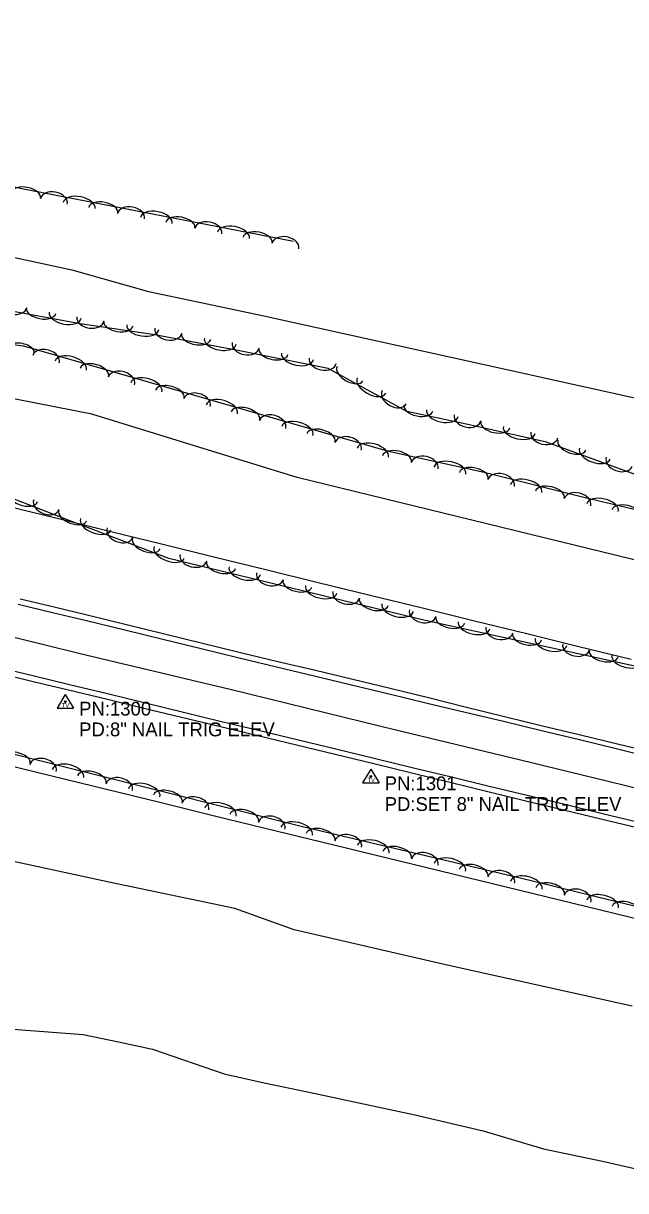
# Model space of a CAD drawing. Extents: x 1441650 to 1491889, y 345904 to 358319.
# Drawn here: x 1478297.4 to 1478515.2, y 346693.7 to 347115.7 of the extents above; entities that cross this region are included whole.
import ezdxf

# ---------------------------------------------------------------- set-up
doc = ezdxf.new("R2010")
doc.units = 0
for name, color, linetype in [('S_EDGE_PAVEMENT', 7, 'Continuous'), ('S_PAVEMENT_CROWN', 7, 'Continuous'), ('S_SECONDARY_CTL', 7, 'Continuous'), ('S_SECONDARY_CTL_ANNOT', 7, 'Continuous'), ('S_SHOULDER', 7, 'Continuous'), ('S_STREAM', 7, 'Continuous'), ('S_TREE', 7, 'Continuous')]:
    doc.layers.add(name, color=color, linetype=linetype)

msp = doc.modelspace()

# ---------------------------------------------------------------- linework, layer by layer
at = {"layer": 'S_EDGE_PAVEMENT'}
for points in [[(1478295.52, 346905.75), (1478307.88, 346902.76), (1478320.25, 346899.78), (1478334.05, 346896.42), (1478347.84, 346893.07), (1478361.63, 346889.71), (1478375.42, 346886.36), (1478388.97, 346883.08), (1478402.53, 346879.81), (1478416.08, 346876.54), (1478429.63, 346873.26), (1478443.42, 346869.97), (1478457.21, 346866.67), (1478471.01, 346863.37), (1478484.8, 346860.07), (1478498.51, 346856.75), (1478512.21, 346853.43), (1478525.91, 346850.11)], [(1478288.61, 346882.84), (1478301.36, 346879.79), (1478314.11, 346876.73), (1478327.84, 346873.39), (1478341.57, 346870.05), (1478355.29, 346866.7), (1478369.02, 346863.36), (1478382.95, 346860), (1478396.88, 346856.65), (1478410.81, 346853.29), (1478424.74, 346849.93), (1478438.45, 346846.61), (1478452.15, 346843.29), (1478465.86, 346839.97), (1478479.57, 346836.65), (1478493.18, 346833.37), (1478506.8, 346830.09), (1478520.41, 346826.81)]]:
    msp.add_lwpolyline(points, dxfattribs=at)
at = {"layer": 'S_PAVEMENT_CROWN'}
msp.add_lwpolyline([(1478292.08, 346894.27), (1478304.75, 346891.16), (1478317.42, 346888.04), (1478331.11, 346884.77), (1478344.8, 346881.5), (1478358.49, 346878.23), (1478372.19, 346874.96), (1478385.93, 346871.59), (1478399.68, 346868.22), (1478413.42, 346864.85), (1478427.17, 346861.48), (1478440.66, 346858.24), (1478454.16, 346855.01), (1478467.65, 346851.77), (1478481.15, 346848.54), (1478494.97, 346845.15), (1478508.8, 346841.76), (1478522.62, 346838.37)], dxfattribs=at)
at = {"layer": 'S_SECONDARY_CTL'}
for p, q in [((1478312.57, 346873.06), (1478309.56, 346868.11)), ((1478312.57, 346873.06), (1478315.52, 346868.11)), ((1478309.56, 346868.11), (1478315.52, 346868.11)), ((1478423.05, 346846.08), (1478420.04, 346841.13)), ((1478423.05, 346846.08), (1478426, 346841.13)), ((1478420.04, 346841.13), (1478426, 346841.13))]:
    msp.add_line(p, q, dxfattribs=at)
for centre, radius in [((1478312.57, 346870.45), 0.311), ((1478312.57, 346870.45), 0.183), ((1478312.57, 346870.45), 0.103), ((1478423.05, 346843.47), 0.311), ((1478423.05, 346843.47), 0.183), ((1478423.05, 346843.47), 0.103)]:
    msp.add_circle(centre, radius, dxfattribs=at)
at = {"layer": 'S_SHOULDER'}
for points in [[(1478296.26, 346907.71), (1478308.59, 346904.76), (1478320.92, 346901.81), (1478334.66, 346898.42), (1478348.39, 346895.04), (1478362.13, 346891.65), (1478375.86, 346888.26), (1478389.42, 346885.04), (1478402.98, 346881.82), (1478416.53, 346878.6), (1478430.09, 346875.38), (1478443.85, 346871.96), (1478457.6, 346868.54), (1478471.35, 346865.13), (1478485.11, 346861.71), (1478498.91, 346858.43), (1478512.71, 346855.14), (1478526.51, 346851.85)], [(1478288.13, 346880.89), (1478300.89, 346877.83), (1478313.66, 346874.77), (1478327.3, 346871.47), (1478340.94, 346868.17), (1478354.58, 346864.88), (1478368.23, 346861.58), (1478382.2, 346858.21), (1478396.17, 346854.84), (1478410.14, 346851.47), (1478424.11, 346848.1), (1478437.86, 346844.73), (1478451.61, 346841.36), (1478465.35, 346837.98), (1478479.1, 346834.61), (1478492.67, 346831.37), (1478506.23, 346828.13), (1478519.79, 346824.89)]]:
    msp.add_lwpolyline(points, dxfattribs=at)
at = {"layer": 'S_STREAM'}
for points in [[(1478287.42, 347032.45), (1478314.94, 347026.64), (1478342.67, 347018.8), (1478359.87, 347015.17), (1478384.34, 347010), (1478472.26, 346990.6), (1478606.53, 346960.76)], [(1478607.15, 346900.03), (1478396.42, 346951.54), (1478322.12, 346974.46), (1478274.83, 346983.7)], [(1478517.56, 346760.38), (1478450.6, 346775.25), (1478395.29, 346788.01), (1478373.88, 346795.65), (1478328.89, 346805.15), (1478270.27, 346817.71)], [(1478106.56, 346793.96), (1478178.59, 346778.78), (1478226.34, 346767.01), (1478279.28, 346753.14), (1478319, 346750.16), (1478331.77, 346747.45), (1478344.06, 346744.82), (1478369.98, 346735.9), (1478384.49, 346732.66), (1478402.39, 346728.88), (1478425.4, 346724.02), (1478438.43, 346721.27), (1478463.6, 346715.3), (1478485.53, 346708.79), (1478506.83, 346704.33), (1478553.29, 346693.7)]]:
    msp.add_lwpolyline(points, dxfattribs=at)
at = {"layer": 'S_TREE'}
for points in [[(1477967.78, 347115.71), (1477998.41, 347109.35), (1478031.57, 347106.76), (1478081.52, 347101.83), (1478119.85, 347093.73), (1478161.58, 347084.92), (1478229.4, 347070.61), (1478296.87, 347055.99), (1478395.05, 347037.02)], [(1478518.62, 346952.59), (1478486.52, 346964.29), (1478459.25, 346970.41), (1478436.05, 346975.35), (1478407.67, 346990.93), (1478375.55, 346997.35), (1478344.95, 347003.11), (1478317.93, 347007.03), (1478289.08, 347012.36), (1478262.34, 347018), (1478228.58, 347025.13), (1478178.28, 347035.83), (1478157.23, 347040.77), (1478134.87, 347045.49), (1478122.27, 347041.52), (1478127.28, 347031.19), (1478153.38, 347021.44), (1478234.08, 347007.01), (1478297.48, 346999.12), (1478428.97, 346961.16), (1478464.06, 346953.46), (1478500, 346944.42), (1478535.92, 346935.8)], [(1478557.16, 346874.83), (1478442.63, 346899.83), (1478349.99, 346922.26), (1478312.4, 346936.57), (1478278.13, 346949.84), (1478250.7, 346956.69), (1478218.81, 346960.35), (1478189.8, 346960.49), (1478155.41, 346967.71), (1478121.04, 346974.96), (1478100.03, 346980.64), (1478086.71, 346995.33), (1478070.71, 347005.02), (1478045.45, 347011.13), (1478012.32, 347012.03), (1477963.48, 347016.36)], [(1478290.76, 346941.43), (1478309.62, 346936.8), (1478328.49, 346932.16), (1478347.35, 346927.53), (1478366.22, 346922.89), (1478385.08, 346918.26), (1478403.95, 346913.62), (1478422.81, 346908.99), (1478441.68, 346904.35), (1478460.54, 346899.72), (1478479.41, 346895.08), (1478498.27, 346890.45), (1478517.14, 346885.81)], [(1478290.76, 346941.43), (1478309.62, 346936.8), (1478328.49, 346932.16), (1478347.35, 346927.53), (1478366.22, 346922.89), (1478385.08, 346918.26), (1478403.95, 346913.62), (1478422.81, 346908.99), (1478441.68, 346904.35), (1478460.54, 346899.72), (1478479.41, 346895.08), (1478498.27, 346890.45), (1478517.14, 346885.81)], [(1477780.01, 346857.82), (1477795.55, 346869.32), (1477809.56, 346892.8), (1477813.42, 346907.44), (1477825.07, 346925.62), (1477850.97, 346928.28), (1477881.64, 346933.03), (1477917.52, 346930.86), (1477960.4, 346921.81), (1477999.13, 346918.03), (1478062.6, 346906.38), (1478104.18, 346897.6), (1478146, 346886.43), (1478214.12, 346869.02), (1478295.14, 346851.29), (1478397.82, 346825.41), (1478476.6, 346806.88), (1478570.85, 346783.8)], [(1478288.86, 346848.21), (1478308.16, 346843.5), (1478327.46, 346838.79), (1478346.76, 346834.09), (1478366.06, 346829.38), (1478385.37, 346824.67), (1478404.67, 346819.97), (1478423.97, 346815.26), (1478443.27, 346810.55), (1478462.57, 346805.85), (1478481.87, 346801.14), (1478501.17, 346796.43), (1478520.47, 346791.73)], [(1478288.86, 346848.21), (1478308.16, 346843.5), (1478327.46, 346838.79), (1478346.76, 346834.09), (1478366.06, 346829.38), (1478385.36, 346824.67), (1478404.67, 346819.97), (1478423.97, 346815.26), (1478443.27, 346810.55), (1478462.57, 346805.85), (1478481.87, 346801.14), (1478501.17, 346796.43), (1478520.47, 346791.73)]]:
    msp.add_lwpolyline(points, dxfattribs=at)
for centre, major_axis, ratio, start_param, end_param in [((1478298.36, 347053.55), (-5.25, 1.01), 0.539534, 3.141593, 6.283185), ((1478308.42, 347051.34), (-4.87, 0.94), 0.683834, 3.141593, 6.283185), ((1478317.56, 347049.83), (-5.76, 1.11), 0.548894, 3.141593, 6.283185), ((1478326.27, 347048.15), (-5.25, 1.01), 0.539534, 3.141593, 6.283185), ((1478336.33, 347045.94), (-4.87, 0.94), 0.683834, 3.141593, 6.283185), ((1478345.47, 347044.44), (-5.76, 1.11), 0.548894, 3.141593, 6.283185), ((1478354.18, 347042.76), (-5.25, 1.01), 0.539534, 3.141593, 6.283185), ((1478364.24, 347040.55), (-4.87, 0.94), 0.683834, 3.141593, 6.283185), ((1478373.38, 347039.05), (-5.76, 1.11), 0.548894, 3.141593, 6.283185), ((1478382.09, 347037.36), (-5.25, 1.01), 0.539534, 3.141593, 6.283185), ((1478392.16, 347035.15), (-4.87, 0.94), 0.683834, 3.141593, 6.283185), ((1478293.74, 347013.92), (4.87, -0.9), 0.684057, 3.141593, 6.283185), ((1478303.83, 347011.79), (5.26, -0.97), 0.53971, 3.141593, 6.283185), ((1478312.55, 347010.18), (5.77, -1.07), 0.549074, 3.141593, 6.283185), ((1478321.63, 347008.9), (4.9, -0.71), 0.684063, 3.141593, 6.283185), ((1478331.79, 347007.16), (5.29, -0.77), 0.539715, 3.141593, 6.283185), ((1478340.56, 347005.89), (5.81, -0.84), 0.549078, 3.141593, 6.283185), ((1478349.83, 347004.61), (4.87, -0.92), 0.684058, 3.141726, 6.283318), ((1478296.03, 346997.17), (-5.31, 0.66), 0.53972, 3.141505, 6.283098), ((1478359.9, 347002.45), (5.25, -0.99), 0.539711, 3.141671, 6.283264), ((1478368.62, 347000.81), (5.77, -1.09), 0.549074, 3.141674, 6.283267), ((1478377.79, 346999.33), (4.86, -0.98), 0.684221, 3.143311, 6.284903), ((1478305.57, 346994.31), (-4.76, 1.37), 0.684059, 3.141666, 6.283259), ((1478314.53, 346992), (-5.64, 1.63), 0.549075, 3.141638, 6.28323), ((1478387.83, 346997.05), (5.24, -1.05), 0.53984, 3.14261, 6.284203), ((1478396.53, 346995.31), (5.75, -1.15), 0.549205, 3.142643, 6.284235), ((1478323.05, 346989.54), (-5.14, 1.48), 0.539712, 3.141636, 6.283229), ((1478405.65, 346993.75), (4.86, -0.98), 0.684221, 3.143311, 6.284903), ((1478415.5, 346989.04), (4.69, -2.57), 0.539783, 3.141593, 6.283185), ((1478332.88, 346986.43), (-4.76, 1.37), 0.684059, 3.141666, 6.283259), ((1478341.85, 346984.11), (-5.64, 1.63), 0.549075, 3.141638, 6.28323), ((1478423.28, 346984.78), (5.14, -2.82), 0.549147, 3.141593, 6.283185), ((1478350.37, 346981.65), (-5.14, 1.48), 0.539712, 3.141636, 6.283229), ((1478360.19, 346978.54), (-4.76, 1.37), 0.684059, 3.141666, 6.283259), ((1478431.52, 346980.55), (4.34, -2.38), 0.684149, 3.141593, 6.283185), ((1478369.16, 346976.22), (-5.64, 1.63), 0.549075, 3.141638, 6.28323), ((1478377.68, 346973.76), (-5.14, 1.48), 0.539712, 3.141636, 6.283229), ((1478387.5, 346970.66), (-4.76, 1.37), 0.684059, 3.141666, 6.283259), ((1478440.24, 346976.62), (5.23, -1.11), 0.539709, 3.141593, 6.283185), ((1478448.91, 346974.78), (5.74, -1.22), 0.549072, 3.141593, 6.283185), ((1478458.02, 346973.1), (4.85, -1.03), 0.684055, 3.141593, 6.283185), ((1478396.47, 346968.34), (-5.64, 1.63), 0.549075, 3.141638, 6.28323), ((1478468.04, 346970.61), (5.22, -1.17), 0.539709, 3.141593, 6.283185), ((1478476.69, 346968.67), (5.73, -1.28), 0.549072, 3.141593, 6.283185), ((1478404.99, 346965.88), (-5.14, 1.48), 0.539712, 3.141636, 6.283229), ((1478414.82, 346962.77), (-4.76, 1.37), 0.684059, 3.141666, 6.283259), ((1478485.79, 346966.89), (4.84, -1.08), 0.684055, 3.141593, 6.283185), ((1478423.78, 346960.45), (-5.64, 1.63), 0.549075, 3.141638, 6.28323), ((1478432.5, 346958.22), (-5.22, 1.15), 0.539709, 3.141593, 6.283185), ((1478495.72, 346963.19), (5.02, -1.83), 0.539724, 3.141593, 6.283185), ((1478504.05, 346960.16), (5.51, -2.01), 0.549088, 3.141593, 6.283185), ((1478442.51, 346955.75), (-4.84, 1.06), 0.684055, 3.141593, 6.283185), ((1478451.61, 346954.02), (-5.73, 1.26), 0.549072, 3.141593, 6.283185), ((1478512.83, 346957.23), (4.66, -1.7), 0.684075, 3.141593, 6.283185), ((1478460.27, 346952.12), (-5.22, 1.15), 0.539709, 3.141593, 6.283185), ((1478470.16, 346949.47), (-4.81, 1.21), 0.684056, 3.141593, 6.283185), ((1478479.2, 346947.47), (-5.69, 1.43), 0.549072, 3.141593, 6.283185), ((1478487.8, 346945.31), (-5.19, 1.3), 0.539709, 3.141593, 6.283185), ((1478297.03, 346944.79), (5.47, -2.12), 0.548928, 3.141593, 6.283185), ((1478497.73, 346942.54), (-4.81, 1.21), 0.684056, 3.141593, 6.283185), ((1478305.76, 346941.69), (4.62, -1.79), 0.683876, 3.141593, 6.283185), ((1478506.81, 346940.61), (-5.71, 1.37), 0.549072, 3.141593, 6.283185), ((1478515.43, 346938.54), (-5.2, 1.25), 0.539709, 3.141593, 6.283185), ((1478315.26, 346937.74), (5, -1.9), 0.539565, 3.141593, 6.283185), ((1478323.55, 346934.59), (5.48, -2.09), 0.548925, 3.141593, 6.283185), ((1478332.3, 346931.54), (4.63, -1.76), 0.683873, 3.141593, 6.283185), ((1478341.83, 346927.63), (5, -1.9), 0.539565, 3.141593, 6.283185), ((1478350.12, 346924.48), (5.48, -2.09), 0.548925, 3.141593, 6.283185), ((1478358.9, 346922.55), (4.82, -1.17), 0.683836, 3.141593, 6.283185), ((1478368.85, 346919.87), (5.2, -1.26), 0.539536, 3.141593, 6.283185), ((1478377.47, 346917.79), (5.7, -1.38), 0.548896, 3.141593, 6.283185), ((1478386.53, 346915.86), (4.82, -1.17), 0.683836, 3.141593, 6.283185), ((1478396.48, 346913.18), (5.2, -1.26), 0.539536, 3.141593, 6.283185), ((1478405.1, 346911.1), (5.7, -1.38), 0.548896, 3.141593, 6.283185), ((1478414.16, 346909.17), (4.82, -1.17), 0.683836, 3.141593, 6.283185), ((1478424.11, 346906.49), (5.2, -1.26), 0.539536, 3.141593, 6.283185), ((1478432.73, 346904.41), (5.7, -1.38), 0.548896, 3.141593, 6.283185), ((1478441.79, 346902.48), (4.82, -1.17), 0.683836, 3.141593, 6.283185), ((1478451.74, 346900.01), (5.22, -1.14), 0.539534, 3.141593, 6.283185), ((1478460.4, 346898.12), (5.73, -1.25), 0.548895, 3.141593, 6.283185), ((1478469.5, 346896.4), (4.84, -1.06), 0.683834, 3.141593, 6.283185), ((1478479.51, 346893.95), (5.22, -1.14), 0.539534, 3.141593, 6.283185), ((1478488.17, 346892.05), (5.73, -1.25), 0.548895, 3.141593, 6.283185), ((1478497.28, 346890.33), (4.84, -1.06), 0.683834, 3.141593, 6.283185), ((1478507.28, 346887.88), (5.22, -1.14), 0.539534, 3.141593, 6.283185), ((1478515.95, 346885.99), (5.73, -1.25), 0.548895, 3.141593, 6.283185), ((1478294.63, 346849.23), (-5.22, 1.14), 0.540602, 3.141578, 6.283171), ((1478304.49, 346846.48), (-4.8, 1.21), 0.685197, 3.141666, 6.283259), ((1478313.53, 346844.47), (-5.69, 1.43), 0.549988, 3.141638, 6.28323), ((1478322.13, 346842.3), (-5.18, 1.31), 0.540609, 3.141636, 6.283229), ((1478332.05, 346839.53), (-4.8, 1.21), 0.685197, 3.141666, 6.283259), ((1478341.09, 346837.52), (-5.69, 1.43), 0.549988, 3.141638, 6.28323), ((1478349.69, 346835.35), (-5.18, 1.31), 0.540609, 3.141636, 6.283229), ((1478359.62, 346832.58), (-4.8, 1.21), 0.685197, 3.141666, 6.283259), ((1478368.66, 346830.57), (-5.69, 1.43), 0.549988, 3.141638, 6.28323), ((1478377.26, 346828.4), (-5.18, 1.31), 0.540609, 3.141636, 6.283229), ((1478387.18, 346825.63), (-4.8, 1.21), 0.685197, 3.141666, 6.283259), ((1478396.22, 346823.62), (-5.69, 1.43), 0.549988, 3.141638, 6.28323), ((1478404.89, 346821.57), (-5.2, 1.22), 0.540604, 3.141593, 6.283185), ((1478414.85, 346818.95), (-4.82, 1.13), 0.68519, 3.141593, 6.283185), ((1478423.93, 346817.09), (-5.71, 1.34), 0.549983, 3.141593, 6.283185), ((1478432.56, 346815.06), (-5.2, 1.22), 0.540604, 3.141593, 6.283185), ((1478442.53, 346812.45), (-4.82, 1.13), 0.68519, 3.141593, 6.283185), ((1478451.6, 346810.58), (-5.71, 1.34), 0.549983, 3.141593, 6.283185), ((1478460.23, 346808.55), (-5.2, 1.22), 0.540604, 3.141593, 6.283185), ((1478470.2, 346805.94), (-4.82, 1.13), 0.68519, 3.141593, 6.283185), ((1478479.25, 346804.05), (-5.7, 1.4), 0.549984, 3.141595, 6.283188), ((1478487.86, 346801.94), (-5.19, 1.27), 0.540606, 3.141595, 6.283188), ((1478497.8, 346799.23), (-4.81, 1.18), 0.685192, 3.141596, 6.283189), ((1478506.86, 346797.29), (-5.7, 1.4), 0.549984, 3.141595, 6.283188), ((1478515.47, 346795.18), (-5.19, 1.27), 0.540606, 3.141595, 6.283188)]:
    msp.add_ellipse(centre, major_axis=major_axis, ratio=ratio, start_param=start_param, end_param=end_param, dxfattribs=at)

# ---------------------------------------------------------------- texts
at = {"layer": 'S_SECONDARY_CTL'}
for p in [(1478311.37, 346868.44), (1478421.85, 346841.46)]:
    msp.add_text('TV', height=1.5, rotation=360, dxfattribs=at).set_placement(p)
at = {"layer": 'S_SECONDARY_CTL_ANNOT'}
for s, p in [('PN:1300', (1478317.57, 346865.45)), ('PD:8" NAIL TRIG ELEV', (1478317.57, 346857.95)), ('PN:1301', (1478428.05, 346838.47)), ('PD:SET 8" NAIL TRIG ELEV', (1478428.05, 346830.97))]:
    msp.add_text(s, height=5, dxfattribs=at).set_placement(p)

doc.saveas('drawing.dxf')
